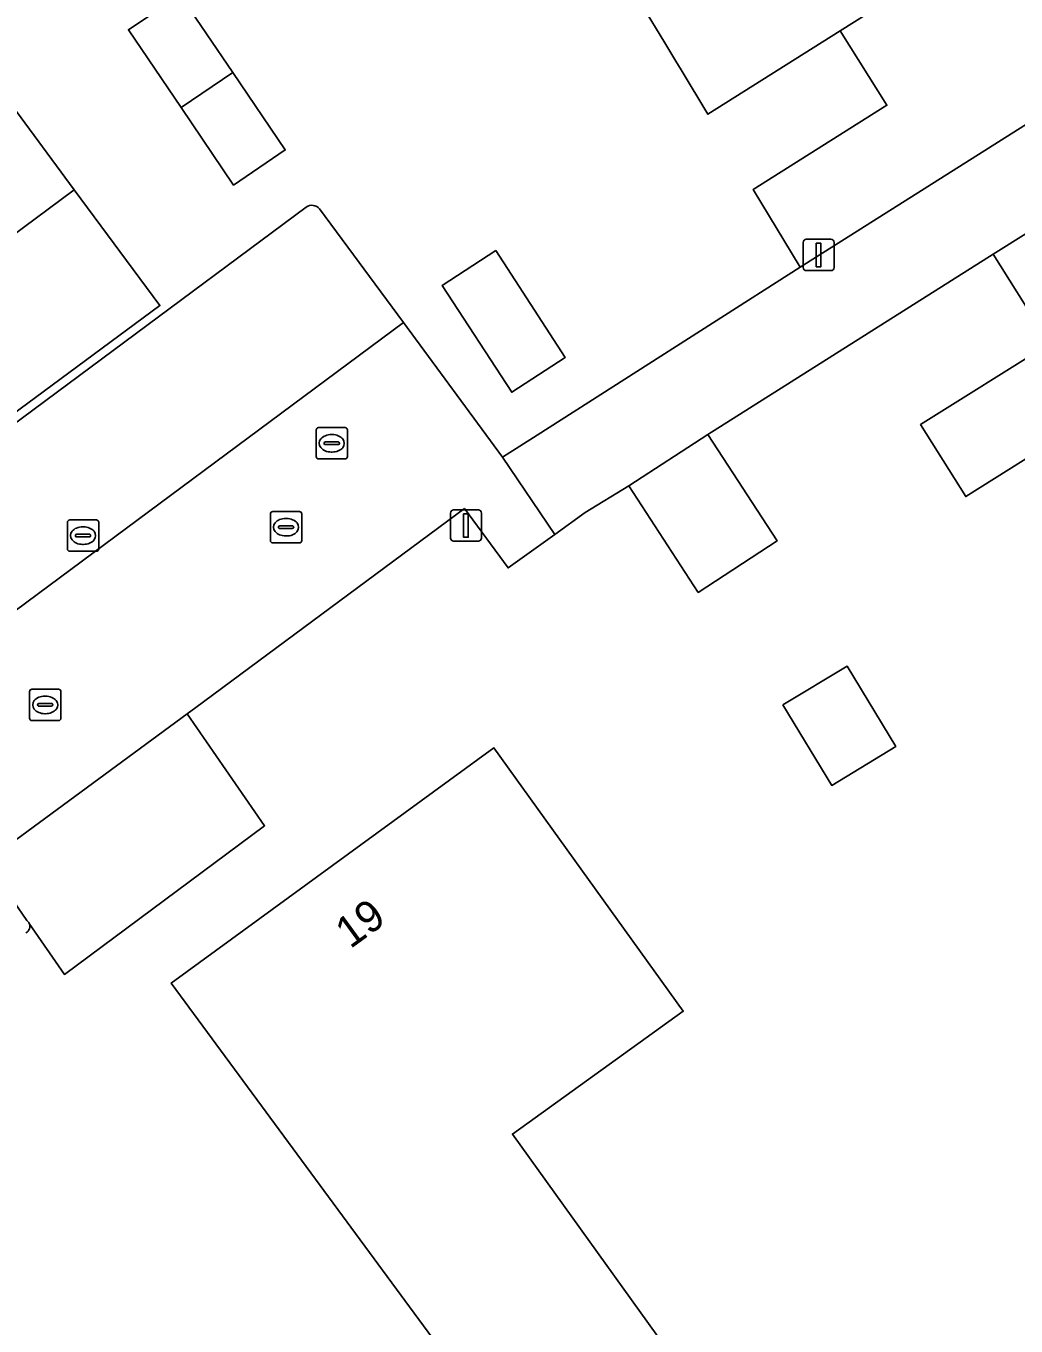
# Model space of a CAD drawing. Extents: x 161798 to 162385, y 382315 to 382833.
# Drawn here: x 162066.97 to 162098.63, y 382435.21 to 382476.77 of the extents above; entities that cross this region are included whole.
import ezdxf

# ---------------------------------------------------------------- set-up
doc = ezdxf.new("R2010")
doc.units = 0
for name, color, linetype in [('IMGEO_Erf', 7, 'Continuous'), ('IMGEO_Kolk', 7, 'Continuous'), ('IMGEO_Lichtmast', 7, 'Continuous'), ('IMGEO_Pand', 7, 'Continuous'), ('IMGEO_Pand_nummerreeks', 7, 'Continuous'), ('IMGEO_Parkeervlak_halfverhard', 7, 'Continuous'), ('IMGEO_Parkeervlak_open', 7, 'Continuous'), ('IMGEO_Rijbaan_lokaal_open', 7, 'Continuous'), ('IMGEO_Rioolput', 7, 'Continuous'), ('IMGEO_Voetpad_open', 7, 'Continuous')]:
    doc.layers.add(name, color=color, linetype=linetype)

msp = doc.modelspace()

# ---------------------------------------------------------------- linework, layer by layer
at = {"layer": 'IMGEO_Erf'}
for points in [[(162076.36, 382470.928), (162079.043, 382467.284), (162082.212, 382462.98), (162083.316, 382463.686), (162091.73, 382469.061), (162090.229, 382471.544), (162094.501, 382474.235), (162093.01, 382476.61), (162088.778, 382473.945), (162087.919, 382475.365), (162087.75, 382475.644), (162087.398, 382476.226), (162085.975, 382478.581), (162090.123, 382481.185), (162089.834, 382481.646), (162089.638, 382481.958), (162082.746, 382477.63), (162081.204, 382480.086), (162088.05, 382484.385)], [(162063.065, 382478.878), (162065.787, 382475.204), (162068.51, 382471.53), (162071.252, 382467.829), (162063.042, 382461.773), (162063.468, 382461.63)], [(162063.569, 382461.806), (162075.931, 382470.972)], [(162100.613, 382463.977), (162097.024, 382461.725), (162095.582, 382464.023), (162099.7, 382466.612), (162097.905, 382469.475), (162088.772, 382463.713), (162090.993, 382460.304), (162088.469, 382458.657), (162086.247, 382462.066), (162084.852, 382461.215), (162083.88, 382460.516), (162082.387, 382459.443), (162080.992, 382461.339), (162072.399, 382454.977), (162072.121, 382454.773), (162074.6, 382451.197), (162068.196, 382446.446), (162067.074, 382448.077)]]:
    msp.add_lwpolyline(points, dxfattribs=at)
for points in [[(162073.582, 382475.286), (162075.261, 382472.807), (162073.609, 382471.681), (162071.927, 382474.165), (162070.244, 382476.649), (162071.9, 382477.77)], [(162081.996, 382469.587), (162084.217, 382466.17), (162082.505, 382465.058), (162080.284, 382468.475)], [(162091.177, 382455.062), (162093.228, 382456.305), (162094.788, 382453.733), (162092.738, 382452.489)], [(162071.617, 382446.168), (162081.935, 382453.69), (162087.988, 382445.269), (162082.525, 382441.34), (162090.145, 382430.746), (162087.7, 382428.445), (162084.155, 382425.896), (162078.92, 382433.174), (162080.398, 382434.237)]]:
    msp.add_lwpolyline(points, close=True, dxfattribs=at)
for centre, radius, start, end in [((162076.122, 382470.719), 0.317, 41.2844, 127.0035), ((162066.861, 382447.982), 0.233, 297.5012, 24.1555)]:
    msp.add_arc(centre, radius, start, end, dxfattribs=at)
at = {"layer": 'IMGEO_Kolk'}
for p, q in [((162074.862, 382461.243), (162075.714, 382461.243)), ((162074.787, 382460.317), (162074.787, 382461.169)), ((162075.275, 382461.023), (162075.3, 382461.023)), ((162075.788, 382461.169), (162075.788, 382460.317)), ((162075.046, 382460.737), (162075.046, 382460.749)), ((162075.484, 382460.7), (162075.086, 382460.7)), ((162075.089, 382460.786), (162075.487, 382460.786)), ((162075.298, 382460.463), (162075.273, 382460.463)), ((162075.53, 382460.749), (162075.53, 382460.737)), ((162075.714, 382460.243), (162074.862, 382460.243)), ((162067.083, 382454.636), (162067.083, 382455.488)), ((162067.158, 382455.562), (162068.01, 382455.562)), ((162068.084, 382455.488), (162068.084, 382454.636)), ((162067.342, 382455.056), (162067.342, 382455.068)), ((162067.78, 382455.019), (162067.382, 382455.019)), ((162067.385, 382455.105), (162067.783, 382455.105)), ((162067.571, 382455.342), (162067.596, 382455.342)), ((162067.826, 382455.068), (162067.826, 382455.056)), ((162068.01, 382454.562), (162067.158, 382454.562)), ((162067.594, 382454.782), (162067.569, 382454.782))]:
    msp.add_line(p, q, dxfattribs=at)
for points in [[(162074.862, 382461.243), (162075.714, 382461.243)], [(162074.787, 382460.317), (162074.787, 382461.169)], [(162075.788, 382461.169), (162075.788, 382460.317)], [(162075.714, 382460.243), (162074.862, 382460.243)], [(162067.083, 382454.636), (162067.083, 382455.488)], [(162067.158, 382455.562), (162068.01, 382455.562)], [(162068.084, 382455.488), (162068.084, 382454.636)], [(162068.01, 382454.562), (162067.158, 382454.562)]]:
    msp.add_lwpolyline(points, dxfattribs=at)
for centre, radius, start, end in [((162074.864, 382461.167), 0.0765, 91.552, 178.448), ((162074.864, 382461.167), 0.0765, 91.552, 178.448), ((162075.712, 382461.167), 0.0765, 1.552, 88.448), ((162075.712, 382461.167), 0.0765, 1.552, 88.448), ((162075.086, 382460.746), 0.0403, 85.8775, 175.7526), ((162075.083, 382460.736), 0.0366, 178.938, 274.7102), ((162075.487, 382460.743), 0.043, 264.8664, 352.4533), ((162075.491, 382460.748), 0.0386, 1.7309, 96.639), ((162074.864, 382460.319), 0.0765, 181.552, 268.448), ((162074.864, 382460.319), 0.0765, 181.552, 268.448), ((162075.712, 382460.319), 0.0765, 271.552, 358.448), ((162075.712, 382460.319), 0.0765, 271.552, 358.448), ((162067.16, 382455.486), 0.0765, 91.552, 178.448), ((162067.16, 382455.486), 0.0765, 91.552, 178.448), ((162068.008, 382455.486), 0.0765, 1.552, 88.448), ((162068.008, 382455.486), 0.0765, 1.552, 88.448), ((162067.382, 382455.065), 0.0403, 85.8775, 175.7526), ((162067.379, 382455.055), 0.0366, 178.938, 274.7102), ((162067.783, 382455.062), 0.043, 264.8664, 352.4533), ((162067.787, 382455.067), 0.0386, 1.7309, 96.639), ((162067.16, 382454.638), 0.0765, 181.552, 268.448), ((162067.16, 382454.638), 0.0765, 181.552, 268.448), ((162068.008, 382454.638), 0.0765, 271.552, 358.448), ((162068.008, 382454.638), 0.0765, 271.552, 358.448)]:
    msp.add_arc(centre, radius, start, end, dxfattribs=at)
for centre, major_axis, ratio, start_param, end_param in [((162075.274, 382460.743), (-0.387, 0.002), 0.722429, 4.712389, 7.853982), ((162075.299, 382460.743), (-0.39, 0.002), 0.717154, 1.570796, 4.712389), ((162067.57, 382455.062), (-0.387, 0.002), 0.722429, 4.712389, 7.853982), ((162067.595, 382455.062), (-0.39, 0.002), 0.717154, 1.570796, 4.712389)]:
    msp.add_ellipse(centre, major_axis=major_axis, ratio=ratio, start_param=start_param, end_param=end_param, dxfattribs=at)
at = {"layer": 'IMGEO_Lichtmast'}
for p, q in [((162091.925, 382469.948), (162092.715, 382469.948)), ((162092.715, 382469.948), (162091.925, 382469.948)), ((162091.825, 382469.048), (162091.825, 382469.848)), ((162091.825, 382469.848), (162091.825, 382469.048)), ((162092.815, 382469.848), (162092.815, 382469.048)), ((162092.815, 382469.048), (162092.815, 382469.848)), ((162092.715, 382468.948), (162091.925, 382468.948)), ((162091.925, 382468.948), (162092.715, 382468.948)), ((162080.646, 382461.297), (162081.436, 382461.297)), ((162081.436, 382461.297), (162080.646, 382461.297)), ((162080.546, 382460.397), (162080.546, 382461.197)), ((162080.546, 382461.197), (162080.546, 382460.397)), ((162081.536, 382461.197), (162081.536, 382460.397)), ((162081.536, 382460.397), (162081.536, 382461.197)), ((162081.436, 382460.297), (162080.646, 382460.297)), ((162080.646, 382460.297), (162081.436, 382460.297))]:
    msp.add_line(p, q, dxfattribs=at)
for points in [[(162092.245, 382469.823), (162092.395, 382469.823), (162092.395, 382469.073), (162092.245, 382469.073), (162092.245, 382469.823)], [(162080.966, 382461.172), (162081.116, 382461.172), (162081.116, 382460.422), (162080.966, 382460.422), (162080.966, 382461.172)]]:
    msp.add_lwpolyline(points, dxfattribs=at)
for centre, start, end in [((162091.925, 382469.848), 90, 180), ((162091.925, 382469.848), 90, 180), ((162092.715, 382469.848), 0, 90), ((162092.715, 382469.848), 360, 90), ((162091.925, 382469.048), 180, 270), ((162091.925, 382469.048), 180, 270), ((162092.715, 382469.048), 270, 0), ((162092.715, 382469.048), 270, 0), ((162080.646, 382461.197), 90, 180), ((162080.646, 382461.197), 90, 180), ((162081.436, 382461.197), 0, 90), ((162081.436, 382461.197), 360, 90), ((162080.646, 382460.397), 180, 270), ((162080.646, 382460.397), 180, 270), ((162081.436, 382460.397), 270, 0), ((162081.436, 382460.397), 270, 0)]:
    msp.add_arc(centre, 0.1, start, end, dxfattribs=at)
at = {"layer": 'IMGEO_Pand'}
for points in [[(162100.752, 382481.485), (162097.591, 382486.531), (162089.834, 382481.646), (162090.123, 382481.185), (162085.975, 382478.581), (162087.398, 382476.226), (162087.75, 382475.644), (162087.919, 382475.365), (162088.778, 382473.945), (162093.01, 382476.61)], [(162100.752, 382481.485), (162093.01, 382476.61), (162094.501, 382474.235), (162090.229, 382471.544), (162091.73, 382469.061), (162103.771, 382476.665), (162103.519, 382477.068)], [(162070.244, 382476.649), (162071.927, 382474.165), (162073.582, 382475.286), (162071.9, 382477.77)], [(162068.51, 382471.53), (162065.787, 382475.204), (162057.589, 382469.115), (162058.911, 382467.335), (162059.529, 382466.503), (162060.316, 382465.444)], [(162073.582, 382475.286), (162071.927, 382474.165), (162073.609, 382471.681), (162075.261, 382472.807)], [(162108.424, 382469.266), (162105.512, 382473.923), (162105.371, 382474.148), (162097.905, 382469.475), (162099.7, 382466.612), (162095.582, 382464.023), (162097.024, 382461.725), (162100.613, 382463.977), (162101.113, 382464.291), (162100.94, 382464.567)], [(162071.252, 382467.829), (162068.51, 382471.53), (162060.316, 382465.444), (162060.972, 382464.56), (162061.579, 382463.743), (162063.042, 382461.773)], [(162081.996, 382469.587), (162080.284, 382468.475), (162082.505, 382465.058), (162084.217, 382466.17)], [(162088.772, 382463.713), (162086.247, 382462.066), (162088.469, 382458.657), (162090.993, 382460.304)], [(162091.177, 382455.062), (162092.738, 382452.489), (162094.788, 382453.733), (162093.228, 382456.305)], [(162082.525, 382441.34), (162087.988, 382445.269), (162081.935, 382453.69), (162071.617, 382446.168), (162080.398, 382434.237), (162078.92, 382433.174), (162084.155, 382425.896), (162087.7, 382428.445), (162090.145, 382430.746)]]:
    msp.add_lwpolyline(points, close=True, dxfattribs=at)
at = {"layer": 'IMGEO_Parkeervlak_halfverhard'}
for points in [[(162072.121, 382454.773), (162065.693, 382450.051), (162066.998, 382448.171)], [(162067.074, 382448.077), (162068.196, 382446.446), (162074.6, 382451.197), (162072.121, 382454.773)]]:
    msp.add_lwpolyline(points, dxfattribs=at)
msp.add_arc((162066.857, 382447.979), 0.238, 24.2312, 53.6806, dxfattribs=at)
at = {"layer": 'IMGEO_Parkeervlak_open'}
for points in [[(162075.931, 382470.972), (162063.569, 382461.806)], [(162079.043, 382467.284), (162076.36, 382470.928)], [(162065.906, 382457.553), (162079.043, 382467.284)]]:
    msp.add_lwpolyline(points, dxfattribs=at)
msp.add_arc((162076.122, 382470.719), 0.317, 41.2844, 127.0035, dxfattribs=at)
at = {"layer": 'IMGEO_Rijbaan_lokaal_open'}
msp.add_lwpolyline([(162066.998, 382448.171), (162065.693, 382450.051), (162072.121, 382454.773), (162072.399, 382454.977), (162080.992, 382461.339), (162082.387, 382459.443), (162083.88, 382460.516), (162082.212, 382462.98), (162079.043, 382467.284), (162065.906, 382457.553)], dxfattribs=at)
for centre, radius, start, end in [((162066.861, 382447.982), 0.233, 297.5012, 24.1555), ((162066.857, 382447.979), 0.238, 24.2312, 53.6806)]:
    msp.add_arc(centre, radius, start, end, dxfattribs=at)
at = {"layer": 'IMGEO_Rioolput'}
for p, q in [((162076.248, 382463.001), (162076.248, 382463.853)), ((162076.323, 382463.927), (162077.175, 382463.927)), ((162076.736, 382463.707), (162076.761, 382463.707)), ((162077.249, 382463.853), (162077.249, 382463.001)), ((162076.507, 382463.421), (162076.507, 382463.433)), ((162076.945, 382463.384), (162076.547, 382463.384)), ((162076.55, 382463.47), (162076.948, 382463.47)), ((162076.991, 382463.433), (162076.991, 382463.421)), ((162077.175, 382462.927), (162076.323, 382462.927)), ((162076.759, 382463.147), (162076.734, 382463.147)), ((162068.294, 382460.049), (162068.294, 382460.901)), ((162068.369, 382460.975), (162069.221, 382460.975)), ((162069.295, 382460.901), (162069.295, 382460.049)), ((162068.553, 382460.469), (162068.553, 382460.481)), ((162068.991, 382460.432), (162068.593, 382460.432)), ((162068.596, 382460.518), (162068.994, 382460.518)), ((162068.782, 382460.755), (162068.807, 382460.755)), ((162069.037, 382460.481), (162069.037, 382460.469)), ((162069.221, 382459.975), (162068.369, 382459.975)), ((162068.805, 382460.195), (162068.78, 382460.195))]:
    msp.add_line(p, q, dxfattribs=at)
for points in [[(162076.248, 382463.001), (162076.248, 382463.853)], [(162076.323, 382463.927), (162077.175, 382463.927)], [(162077.249, 382463.853), (162077.249, 382463.001)], [(162077.175, 382462.927), (162076.323, 382462.927)], [(162068.294, 382460.049), (162068.294, 382460.901)], [(162068.369, 382460.975), (162069.221, 382460.975)], [(162069.295, 382460.901), (162069.295, 382460.049)], [(162069.221, 382459.975), (162068.369, 382459.975)]]:
    msp.add_lwpolyline(points, dxfattribs=at)
for centre, radius, start, end in [((162076.325, 382463.851), 0.0765, 91.552, 178.448), ((162076.325, 382463.851), 0.0765, 91.552, 178.448), ((162077.173, 382463.851), 0.0765, 1.552, 88.448), ((162077.173, 382463.851), 0.0765, 1.552, 88.448), ((162076.547, 382463.43), 0.0403, 85.8775, 175.7526), ((162076.544, 382463.42), 0.0366, 178.938, 274.7102), ((162076.948, 382463.427), 0.043, 264.8664, 352.4533), ((162076.952, 382463.432), 0.0386, 1.7309, 96.639), ((162076.325, 382463.003), 0.0765, 181.552, 268.448), ((162076.325, 382463.003), 0.0765, 181.552, 268.448), ((162077.173, 382463.003), 0.0765, 271.552, 358.448), ((162077.173, 382463.003), 0.0765, 271.552, 358.448), ((162068.371, 382460.899), 0.0765, 91.552, 178.448), ((162068.371, 382460.899), 0.0765, 91.552, 178.448), ((162069.219, 382460.899), 0.0765, 1.552, 88.448), ((162069.219, 382460.899), 0.0765, 1.552, 88.448), ((162068.593, 382460.478), 0.0403, 85.8775, 175.7526), ((162068.59, 382460.468), 0.0366, 178.938, 274.7102), ((162068.994, 382460.475), 0.043, 264.8664, 352.4533), ((162068.998, 382460.48), 0.0386, 1.7309, 96.639), ((162068.371, 382460.051), 0.0765, 181.552, 268.448), ((162068.371, 382460.051), 0.0765, 181.552, 268.448), ((162069.219, 382460.051), 0.0765, 271.552, 358.448), ((162069.219, 382460.051), 0.0765, 271.552, 358.448)]:
    msp.add_arc(centre, radius, start, end, dxfattribs=at)
for centre, major_axis, ratio, start_param, end_param in [((162076.735, 382463.427), (-0.387, 0.002), 0.722429, 4.712389, 7.853982), ((162076.76, 382463.427), (-0.39, 0.002), 0.717154, 1.570796, 4.712389), ((162068.781, 382460.475), (-0.387, 0.002), 0.722429, 4.712389, 7.853982), ((162068.806, 382460.475), (-0.39, 0.002), 0.717154, 1.570796, 4.712389)]:
    msp.add_ellipse(centre, major_axis=major_axis, ratio=ratio, start_param=start_param, end_param=end_param, dxfattribs=at)
at = {"layer": 'IMGEO_Voetpad_open'}
msp.add_lwpolyline([(162097.905, 382469.475), (162105.371, 382474.148), (162103.771, 382476.665), (162091.73, 382469.061), (162083.316, 382463.686), (162082.212, 382462.98), (162083.88, 382460.516), (162084.852, 382461.215), (162086.247, 382462.066), (162088.772, 382463.713)], close=True, dxfattribs=at)

# ---------------------------------------------------------------- texts
at = {"layer": 'IMGEO_Pand_nummerreeks'}
msp.add_text('19', height=1, rotation=36.0906, dxfattribs=at).set_placement((162077.34, 382447.246))

doc.saveas('drawing.dxf')
